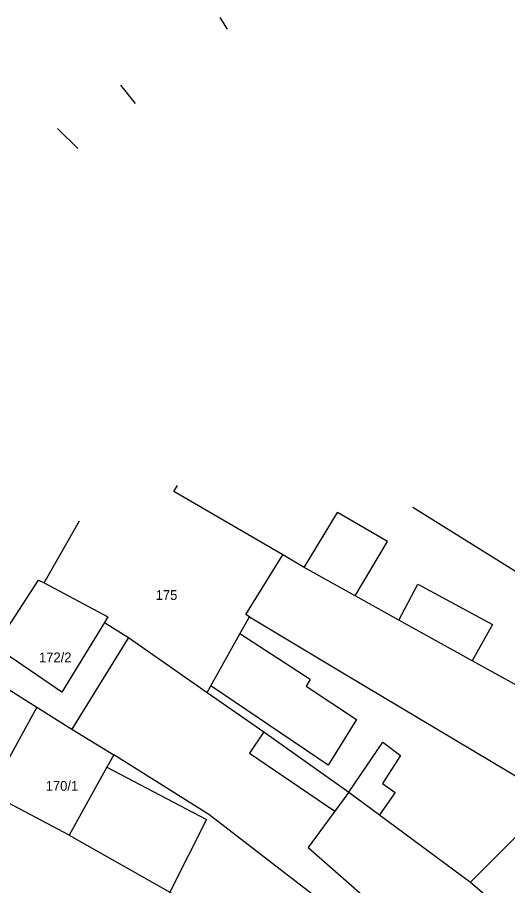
# Model space of a CAD drawing. Extents: x -601580 to 4, y -1204314 to 4.
# Drawn here: x -600441.7 to -600403.9, y -1203632.1 to -1203565.1 of the extents above; entities that cross this region are included whole.
import ezdxf

# ---------------------------------------------------------------- set-up
doc = ezdxf.new("R2010")
doc.units = 0
for name, color, linetype in [('00-INNOGY-NTL', 7, 'Continuous'), ('00-KN-HRANICE PARCEL', 7, 'Continuous'), ('00-KN-PARC. CISLA', 7, 'Continuous'), ('00-KN-VNITRNI KRESBA', 7, 'Continuous')]:
    doc.layers.add(name, color=color, linetype=linetype)

msp = doc.modelspace()

# ---------------------------------------------------------------- linework, layer by layer
at = {"layer": '00-INNOGY-NTL'}
for p, q in [((-600426.101, -1203565.141), (-600425.53, -1203566.05)), ((-600438.611, -1203573.717), (-600437.06, -1203575.26))]:
    msp.add_line(p, q, dxfattribs=at)
msp.add_lwpolyline([(-600432.61, -1203571.78), (-600433.722, -1203570.365)], dxfattribs=at)
at = {"layer": '00-KN-HRANICE PARCEL'}
for p, q in [((-600439.65, -1203608.76), (-600436.93, -1203603.98)), ((-600433.15, -1203612.96), (-600437.52, -1203620.04)), ((-600433.15, -1203612.96), (-600427.08, -1203617.22)), ((-600440.21, -1203618.35), (-600443.85, -1203624.97)), ((-600440.21, -1203618.35), (-600437.52, -1203620.04)), ((-600437.52, -1203620.04), (-600434.28, -1203622.01)), ((-600437.73, -1203628.23), (-600443.85, -1203624.97))]:
    msp.add_line(p, q, dxfattribs=at)
for points in [[(-600421.24, -1203606.59), (-600429.63, -1203601.7), (-600429.37, -1203601.24)], [(-600427.08, -1203617.22), (-600426.79, -1203616.69), (-600424.55, -1203612.69), (-600423.81, -1203611.37), (-600424.09, -1203611.2), (-600421.24, -1203606.59)], [(-600389.19, -1203626.31), (-600396.16, -1203621.24), (-600401.28, -1203617.71), (-600406.61, -1203614.77), (-600412.28, -1203611.63), (-600415.64, -1203609.77), (-600419.57, -1203607.57), (-600421.24, -1203606.59)], [(-600444.69, -1203615.59), (-600443.43, -1203613.67), (-600440.08, -1203608.54), (-600439.65, -1203608.76)], [(-600439.65, -1203608.76), (-600434.73, -1203611.38), (-600435, -1203611.81), (-600433.15, -1203612.96)], [(-600444.69, -1203615.59), (-600443.66, -1203616.18), (-600440.21, -1203618.35)], [(-600427.08, -1203617.22), (-600422.7, -1203620.26), (-600416.14, -1203624.9)], [(-600434.28, -1203622.01), (-600434.81, -1203622.96), (-600437.73, -1203628.23)], [(-600407.05, -1203643.1), (-600413.28, -1203637.54), (-600418.97, -1203632.78), (-600426.95, -1203626.62), (-600434.28, -1203622.01)], [(-600416.14, -1203624.9), (-600413.77, -1203626.66), (-600406.75, -1203631.83), (-600400.8, -1203636.96)], [(-600437.73, -1203628.23), (-600429.94, -1203632.61), (-600422.81, -1203637.72), (-600412.1, -1203648.35)]]:
    msp.add_lwpolyline(points, dxfattribs=at)
at = {"layer": '00-KN-VNITRNI KRESBA'}
for p, q in [((-600419.57, -1203607.57), (-600417, -1203603.32)), ((-600413.14, -1203605.56), (-600417, -1203603.32)), ((-600391.46, -1203615.28), (-600411.2, -1203602.94)), ((-600415.64, -1203609.77), (-600413.14, -1203605.56)), ((-600412.28, -1203611.63), (-600410.8, -1203608.86)), ((-600410.8, -1203608.86), (-600405.05, -1203611.96)), ((-600423.81, -1203611.37), (-600416.33, -1203615.85)), ((-600435, -1203611.81), (-600438.29, -1203617.18)), ((-600405.05, -1203611.96), (-600406.61, -1203614.77)), ((-600419.13, -1203616.21), (-600424.55, -1203612.69)), ((-600438.29, -1203617.18), (-600443.43, -1203613.67)), ((-600416.33, -1203615.85), (-600400.32, -1203625.42)), ((-600417.73, -1203622.83), (-600426.79, -1203616.69)), ((-600419.13, -1203616.21), (-600419.44, -1203616.72)), ((-600419.44, -1203616.72), (-600415.54, -1203619.3)), ((-600415.54, -1203619.3), (-600417.73, -1203622.83)), ((-600422.7, -1203620.26), (-600423.79, -1203621.9)), ((-600416.14, -1203624.9), (-600413.5, -1203621.04)), ((-600413.5, -1203621.04), (-600412.15, -1203622.08)), ((-600423.79, -1203621.9), (-600417.22, -1203626.37)), ((-600412.15, -1203622.08), (-600413.54, -1203624.22)), ((-600434.81, -1203622.96), (-600427.13, -1203627)), ((-600413.54, -1203624.22), (-600412.55, -1203624.92)), ((-600416.14, -1203624.9), (-600417.22, -1203626.37)), ((-600412.55, -1203624.92), (-600413.77, -1203626.66)), ((-600406.75, -1203631.83), (-600400.32, -1203625.42)), ((-600417.22, -1203626.37), (-600419.27, -1203629.17)), ((-600427.13, -1203627), (-600429.94, -1203632.61)), ((-600419.27, -1203629.17), (-600415.09, -1203632.85))]:
    msp.add_line(p, q, dxfattribs=at)

# ---------------------------------------------------------------- texts
at = {"layer": '00-KN-PARC. CISLA'}
for s, p in [('175', (-600431.044, -1203610.07)), ('172/2', (-600440.05, -1203614.88)), ('170/1', (-600439.534, -1203624.791))]:
    msp.add_text(s, height=0.75, dxfattribs=at).set_placement(p)

doc.saveas('drawing.dxf')
